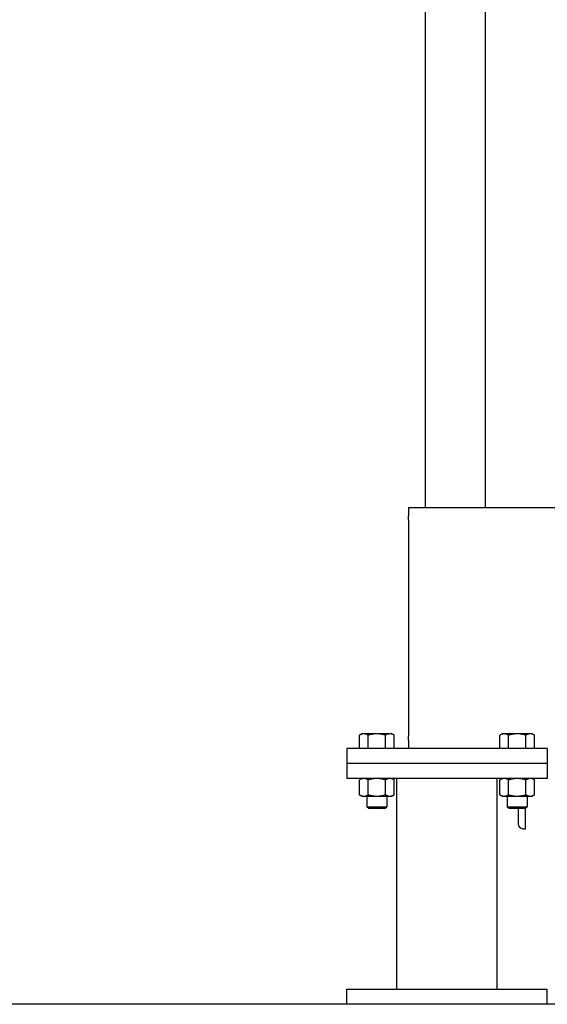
# Model space of a CAD drawing. Header units: inches. Extents: x 36 to 1719, y -84 to 1122.
# Tile 345 of 558: x 913 to 926, y 418 to 443. Entities that reach past the tile are written whole.
import ezdxf

# ---------------------------------------------------------------- set-up
doc = ezdxf.new("R2010")
doc.units = ezdxf.units.IN
doc.header["$LTSCALE"] = 48
doc.header["$MEASUREMENT"] = 0
doc.layers.add('Visible (ANSI)', color=7, linetype='Continuous', lineweight=30)

msp = doc.modelspace()

# ---------------------------------------------------------------- linework, layer by layer
at = {"layer": 'Visible (ANSI)'}
for p, q in [((922.95768, 430.54889), (922.95768, 466.29889)), ((924.45768, 430.54889), (924.45768, 449.04889)), ((922.53768, 430.54889), (1045.37768, 430.54889)), ((922.53768, 430.54889), (922.53768, 430.34184)), ((922.53768, 430.24598), (922.53768, 430.34184)), ((922.53768, 430.24598), (922.53768, 430.17567)), ((922.53768, 430.17567), (922.53768, 429.87294)), ((922.53768, 429.87294), (922.53768, 425.22484)), ((922.53768, 425.22484), (922.53768, 424.92211)), ((921.37268, 424.9129), (921.31467, 424.8794)), ((921.42292, 424.9129), (921.37268, 424.9129)), ((921.74768, 424.9129), (921.42292, 424.9129)), ((922.07244, 424.9129), (921.74768, 424.9129)), ((922.12268, 424.9129), (922.07244, 424.9129)), ((922.12268, 424.9129), (922.18069, 424.8794)), ((922.53768, 424.92211), (922.53768, 424.85181)), ((924.87268, 424.9129), (924.81467, 424.8794)), ((924.92292, 424.9129), (924.87268, 424.9129)), ((925.24768, 424.9129), (924.92292, 424.9129)), ((925.57244, 424.9129), (925.24768, 424.9129)), ((925.62268, 424.9129), (925.57244, 424.9129)), ((925.62268, 424.9129), (925.68069, 424.8794)), ((921.31467, 424.5489), (921.31467, 424.8794)), ((921.53118, 424.5489), (921.53118, 424.8794)), ((921.96419, 424.5489), (921.96419, 424.8794)), ((922.18069, 424.5489), (922.18069, 424.8794)), ((922.53768, 424.75594), (922.53768, 424.85181)), ((922.53768, 424.75594), (922.53768, 424.54889)), ((924.81467, 424.5489), (924.81467, 424.8794)), ((925.03118, 424.5489), (925.03118, 424.8794)), ((925.46419, 424.5489), (925.46419, 424.8794)), ((925.68069, 424.5489), (925.68069, 424.8794)), ((925.99768, 424.54889), (920.99768, 424.54889)), ((920.99768, 424.54889), (920.99768, 424.17389)), ((921.42292, 424.5489), (921.31467, 424.5489)), ((921.37268, 424.5489), (921.37268, 424.54889)), ((921.53118, 424.5489), (921.42292, 424.5489)), ((921.74768, 424.5489), (921.53118, 424.5489)), ((921.96419, 424.5489), (921.74768, 424.5489)), ((922.07244, 424.5489), (921.96419, 424.5489)), ((922.18069, 424.5489), (922.07244, 424.5489)), ((922.12268, 424.5489), (922.12268, 424.54889)), ((924.92292, 424.5489), (924.81467, 424.5489)), ((924.87268, 424.5489), (924.87268, 424.54889)), ((925.03118, 424.5489), (924.92292, 424.5489)), ((925.24768, 424.5489), (925.03118, 424.5489)), ((925.46419, 424.5489), (925.24768, 424.5489)), ((925.57244, 424.5489), (925.46419, 424.5489)), ((925.68069, 424.5489), (925.57244, 424.5489)), ((925.62268, 424.5489), (925.62268, 424.54889)), ((925.99768, 424.54889), (925.99768, 424.17389)), ((925.99768, 424.17389), (920.99768, 424.17389)), ((920.99768, 424.17389), (920.99768, 423.79889)), ((925.99768, 424.17389), (920.99768, 424.17389)), ((925.99768, 424.17389), (925.99768, 423.79889)), ((925.99768, 423.79889), (920.99768, 423.79889)), ((921.37268, 423.79889), (921.31467, 423.7654)), ((921.31467, 423.39439), (921.31467, 423.7654)), ((921.53118, 423.39439), (921.53118, 423.7654)), ((921.96419, 423.39439), (921.96419, 423.7654)), ((922.12268, 423.79889), (922.18069, 423.7654)), ((922.18069, 423.39439), (922.18069, 423.7654)), ((922.24768, 418.54889), (922.24768, 423.79889)), ((924.74768, 418.54889), (924.74768, 423.79889)), ((924.87268, 423.79889), (924.81467, 423.7654)), ((924.81467, 423.39439), (924.81467, 423.7654)), ((925.03118, 423.39439), (925.03118, 423.7654)), ((925.46419, 423.39439), (925.46419, 423.7654)), ((925.62268, 423.79889), (925.68069, 423.7654)), ((925.68069, 423.39439), (925.68069, 423.7654)), ((921.37268, 423.36089), (921.31467, 423.39439)), ((921.37268, 423.36089), (921.42292, 423.36089)), ((921.42292, 423.36089), (921.74768, 423.36089)), ((921.49768, 423.36089), (921.49768, 423.09466)), ((921.74768, 423.36089), (922.07244, 423.36089)), ((921.99768, 423.36089), (921.99768, 423.09466)), ((922.07244, 423.36089), (922.12268, 423.36089)), ((922.12268, 423.36089), (922.18069, 423.39439)), ((924.87268, 423.36089), (924.81467, 423.39439)), ((924.87268, 423.36089), (924.92292, 423.36089)), ((924.92292, 423.36089), (925.24768, 423.36089)), ((924.99768, 423.36089), (924.99768, 423.09466)), ((925.24768, 423.36089), (925.57244, 423.36089)), ((925.49768, 423.36089), (925.49768, 423.09466)), ((925.57244, 423.36089), (925.62268, 423.36089)), ((925.62268, 423.36089), (925.68069, 423.39439)), ((921.54487, 423.04889), (921.49768, 423.09466)), ((921.49768, 423.09466), (921.99768, 423.09466)), ((921.95049, 423.04889), (921.54487, 423.04889)), ((921.95049, 423.04889), (921.99768, 423.09466)), ((925.04487, 423.04889), (924.99768, 423.09466)), ((924.99768, 423.09466), (925.49768, 423.09466)), ((925.45049, 423.04889), (925.04487, 423.04889)), ((925.26968, 423.04889), (925.26968, 422.66889)), ((925.45049, 423.04889), (925.49768, 423.09466)), ((925.45768, 422.54889), (925.45768, 423.05586)), ((925.38968, 422.54889), (925.45768, 422.54889)), ((920.99768, 418.54889), (925.99768, 418.54889)), ((920.99768, 418.17389), (920.99768, 418.54889)), ((925.99768, 418.17389), (925.99768, 418.54889)), ((1046.91768, 418.17389), (727.91768, 418.17389))]:
    msp.add_line(p, q, dxfattribs=at)
msp.add_arc((925.38968, 422.66889), 0.12, 180, 270, dxfattribs=at)
for points in [[(921.42292, 424.9129), (921.37268, 424.9129), (921.31467, 424.8794)], [(921.53118, 424.8794), (921.47316, 424.9129), (921.42292, 424.9129)], [(921.74768, 424.9129), (921.6472, 424.9129), (921.53118, 424.8794)], [(921.96419, 424.8794), (921.84816, 424.9129), (921.74768, 424.9129)], [(922.07244, 424.9129), (922.0222, 424.9129), (921.96419, 424.8794)], [(922.18069, 424.8794), (922.12268, 424.9129), (922.07244, 424.9129)], [(924.92292, 424.9129), (924.87268, 424.9129), (924.81467, 424.8794)], [(925.03118, 424.8794), (924.97316, 424.9129), (924.92292, 424.9129)], [(925.24768, 424.9129), (925.1472, 424.9129), (925.03118, 424.8794)], [(925.46419, 424.8794), (925.34816, 424.9129), (925.24768, 424.9129)], [(925.57244, 424.9129), (925.5222, 424.9129), (925.46419, 424.8794)], [(925.68069, 424.8794), (925.62268, 424.9129), (925.57244, 424.9129)], [(921.42292, 423.79889), (921.37268, 423.79889), (921.31467, 423.7654)], [(921.53118, 423.7654), (921.47316, 423.79889), (921.42292, 423.79889)], [(921.74768, 423.79889), (921.6472, 423.79889), (921.53118, 423.7654)], [(921.96419, 423.7654), (921.84816, 423.79889), (921.74768, 423.79889)], [(922.07244, 423.79889), (922.0222, 423.79889), (921.96419, 423.7654)], [(922.18069, 423.7654), (922.12268, 423.79889), (922.07244, 423.79889)], [(924.92292, 423.79889), (924.87268, 423.79889), (924.81467, 423.7654)], [(925.03118, 423.7654), (924.97316, 423.79889), (924.92292, 423.79889)], [(925.24768, 423.79889), (925.1472, 423.79889), (925.03118, 423.7654)], [(925.46419, 423.7654), (925.34816, 423.79889), (925.24768, 423.79889)], [(925.57244, 423.79889), (925.5222, 423.79889), (925.46419, 423.7654)], [(925.68069, 423.7654), (925.62268, 423.79889), (925.57244, 423.79889)], [(921.31467, 423.39439), (921.37268, 423.36089), (921.42292, 423.36089)], [(921.42292, 423.36089), (921.47316, 423.36089), (921.53118, 423.39439)], [(921.53118, 423.39439), (921.6472, 423.36089), (921.74768, 423.36089)], [(921.74768, 423.36089), (921.84816, 423.36089), (921.96419, 423.39439)], [(921.96419, 423.39439), (922.0222, 423.36089), (922.07244, 423.36089)], [(922.07244, 423.36089), (922.12268, 423.36089), (922.18069, 423.39439)], [(924.81467, 423.39439), (924.87268, 423.36089), (924.92292, 423.36089)], [(924.92292, 423.36089), (924.97316, 423.36089), (925.03118, 423.39439)], [(925.03118, 423.39439), (925.1472, 423.36089), (925.24768, 423.36089)], [(925.24768, 423.36089), (925.34816, 423.36089), (925.46419, 423.39439)], [(925.46419, 423.39439), (925.5222, 423.36089), (925.57244, 423.36089)], [(925.57244, 423.36089), (925.62268, 423.36089), (925.68069, 423.39439)]]:
    msp.add_rational_spline(points, [1, 1.0379548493, 1], degree=2, dxfattribs=at)

doc.saveas('drawing.dxf')
